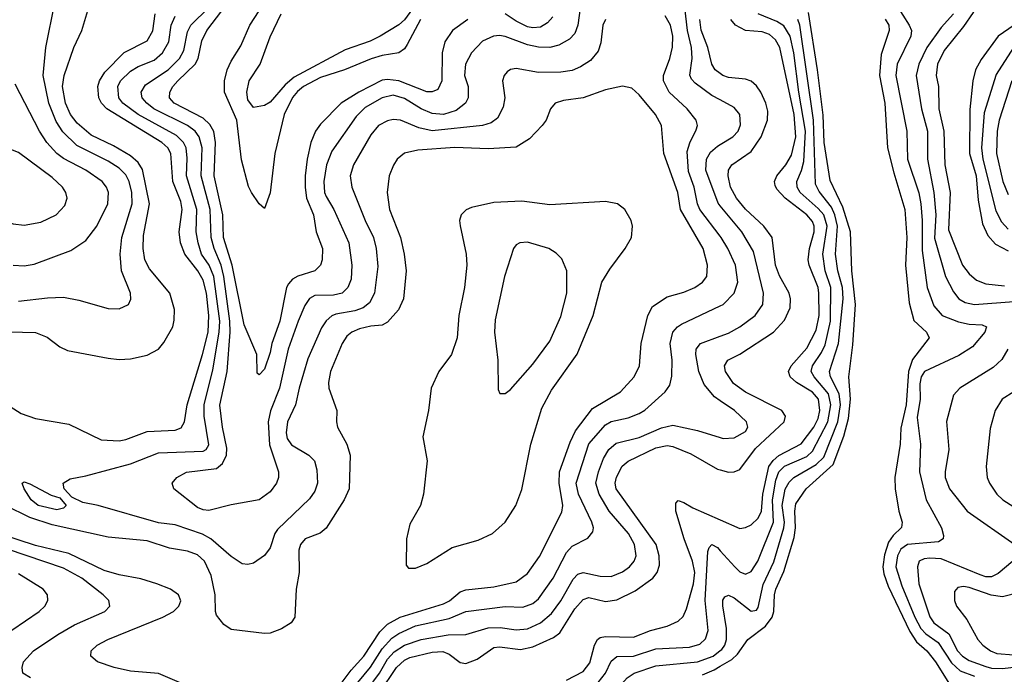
# Model space of a CAD drawing. Header units: inches. Extents: x 1308407 to 1441228, y 959628 to 1036311.
# Tile 335 of 656: x 1347494 to 1351016, y 1020745 to 1023089. Entities that reach past the tile are written whole.
import ezdxf

# ---------------------------------------------------------------- set-up
doc = ezdxf.new("R2010")
doc.units = ezdxf.units.IN
doc.header["$MEASUREMENT"] = 0
doc.layers.add('B3042', color=7, linetype='Continuous')
doc.layers.add('B3052', color=7, linetype='Continuous')

msp = doc.modelspace()

# ---------------------------------------------------------------- linework, layer by layer
at = {"layer": 'B3042', "color": 5}
for points, elevation in [([(1349097.1, 1023090), (1349041.9, 1023050), (1349015, 1023010), (1349005.7, 1022970), (1349003.4, 1022870), (1348990, 1022839.8), (1348970, 1022830.4), (1348950, 1022831.2), (1348850, 1022870.2), (1348810, 1022875.5), (1348790, 1022873.1), (1348707.2, 1022830), (1348644.1, 1022790), (1348570, 1022715.2), (1348552.4, 1022690), (1348535.8, 1022650), (1348522.3, 1022590), (1348514.6, 1022530), (1348514.6, 1022490), (1348519.7, 1022450), (1348545, 1022390), (1348554.6, 1022330), (1348577, 1022270), (1348575.9, 1022230), (1348569.4, 1022210), (1348550.2, 1022190), (1348489, 1022171), (1348470, 1022160.8), (1348456, 1022144), (1348448.5, 1022130), (1348424.2, 1022010), (1348395.8, 1021930), (1348390, 1021897.6), (1348370, 1021837.6), (1348350, 1021818), (1348343.3, 1021823.3), (1348342.1, 1021890), (1348296.8, 1021996.8), (1348253.9, 1022210), (1348223.5, 1022310), (1348220.8, 1022390), (1348189.5, 1022530), (1348194.1, 1022650), (1348188.8, 1022688.8), (1348174.4, 1022714.4), (1348150, 1022737), (1348046.2, 1022790), (1348029.4, 1022810), (1348030.4, 1022830), (1348041.2, 1022850), (1348059.5, 1022870), (1348122.1, 1022930), (1348132.5, 1022950), (1348145.9, 1023014.1), (1348163, 1023050), (1348290, 1023217.2)], 2620), ([(1347490, 1022081), (1347593.9, 1022093.9), (1347650, 1022095.2), (1347705.6, 1022085.6), (1347810, 1022055.8), (1347850, 1022054.3), (1347882.9, 1022070), (1347891.9, 1022088.1), (1347890.8, 1022110), (1347857.8, 1022190), (1347853.8, 1022250), (1347859.7, 1022310), (1347895.8, 1022430), (1347895.4, 1022470), (1347885.3, 1022510), (1347873.4, 1022533.4), (1347850, 1022557.1), (1347810, 1022582.8), (1347698.6, 1022638.6), (1347648.1, 1022688.1), (1347624.7, 1022724.7), (1347597.9, 1022790), (1347577.3, 1022890), (1347586.9, 1022990), (1347619.3, 1023150)], 2740), ([(1349498.9, 1023130), (1349490.8, 1023069.2), (1349480.1, 1023039.9), (1349460.3, 1023019.7), (1349422.2, 1022997.8), (1349390, 1022989.4), (1349350, 1022990.3), (1349310, 1022999.6), (1349230.8, 1023029.2), (1349210, 1023032.3), (1349188.7, 1023030), (1349150, 1023011.8), (1349110, 1022970.7), (1349088.4, 1022930), (1349085.1, 1022890), (1349098, 1022850), (1349098.6, 1022810), (1349088.8, 1022790), (1349055.4, 1022764.6), (1349010, 1022749.9), (1348970, 1022752.9), (1348930.2, 1022770.2), (1348870, 1022807.4), (1348830, 1022819.6), (1348790, 1022809.1), (1348730, 1022774.5), (1348697.5, 1022742.5), (1348610, 1022618.9), (1348591, 1022569), (1348581.8, 1022510), (1348584.5, 1022470), (1348590, 1022455.9), (1348617.3, 1022410), (1348671, 1022290), (1348682.5, 1022210), (1348679.7, 1022160.3), (1348668, 1022130), (1348647.6, 1022110), (1348616.8, 1022103.2), (1348550, 1022101.3), (1348530, 1022090.6), (1348513.7, 1022066.3), (1348490, 1022009.8), (1348454.6, 1021910), (1348423.5, 1021770), (1348391.5, 1021688.5), (1348382.9, 1021650), (1348387.6, 1021567.6), (1348419.8, 1021470), (1348419.8, 1021450), (1348413, 1021430), (1348390, 1021399.3), (1348350, 1021369.8), (1348250, 1021352.5), (1348170, 1021332.4), (1348150, 1021333.9), (1348130, 1021342.8), (1348045.1, 1021410), (1348039.6, 1021430), (1348056.2, 1021450), (1348090, 1021468.8), (1348197.5, 1021482.5), (1348219.8, 1021500.2), (1348234, 1021530), (1348234.7, 1021554.7), (1348219, 1021630), (1348209.7, 1021709.7), (1348236.3, 1021830), (1348247.2, 1021970), (1348245.9, 1022010), (1348224.4, 1022170), (1348215, 1022210), (1348189.2, 1022270), (1348179.2, 1022310), (1348175.5, 1022410), (1348142.5, 1022530), (1348146.8, 1022630), (1348136.3, 1022670), (1348121.1, 1022690), (1348093.9, 1022710), (1347973.2, 1022770), (1347948.1, 1022790), (1347932.3, 1022810), (1347928, 1022830), (1347943.8, 1022856.2), (1348025.5, 1022910), (1348066.1, 1022950), (1348081.6, 1022978.4), (1348093.7, 1023046.3), (1348105.6, 1023070), (1348170, 1023132.5)], 2640), ([(1348914.5, 1023150), (1348870, 1023088.5), (1348850, 1023070.8), (1348783, 1023030), (1348747.6, 1023012.4), (1348658.5, 1022981.5), (1348476.3, 1022883.7), (1348443.6, 1022856.4), (1348390, 1022794.5), (1348370, 1022782), (1348330, 1022774.3), (1348310, 1022802), (1348306.8, 1022830), (1348314.3, 1022870), (1348353.7, 1022930), (1348390, 1023027.4), (1348429, 1023110)], 2560), ([(1350000, 1022801.9), (1349970, 1022817.8), (1349910, 1022861.5), (1349896.7, 1022876.7), (1349890.8, 1022890.8), (1349899.1, 1022950), (1349897.7, 1022990), (1349883, 1023050), (1349872.9, 1023132.9)], 2640), ([(1347390, 1021748.6), (1347499.6, 1021679.6), (1347550, 1021661.4), (1347670, 1021640.9), (1347785.5, 1021585.5), (1347850, 1021582), (1347874.1, 1021585.9), (1347950, 1021615), (1348050, 1021619.2), (1348071.9, 1021628.1), (1348083, 1021650), (1348093.3, 1021710), (1348148.4, 1021890), (1348167.5, 1021970), (1348170.2, 1022029.8), (1348162.1, 1022110), (1348150, 1022156.8), (1348130.8, 1022190), (1348084.2, 1022250), (1348068.9, 1022290), (1348064.5, 1022330), (1348075.4, 1022410), (1348070, 1022438.3), (1348041.3, 1022510), (1348034.9, 1022610), (1348024, 1022630), (1348002.3, 1022650), (1347805, 1022770), (1347787.1, 1022790), (1347777.1, 1022810), (1347773, 1022850), (1347778.9, 1022870), (1347798.3, 1022901.7), (1347867.7, 1022972.3), (1347950, 1023013.3), (1347970.5, 1023049.5), (1347978.7, 1023110)], 2680), ([(1347410, 1021972.9), (1347550, 1021968.7), (1347592.4, 1021952.4), (1347638, 1021918), (1347664.8, 1021904.8), (1347810, 1021877.1), (1347850, 1021873.2), (1347890, 1021875.5), (1347950, 1021888), (1347990, 1021909.3), (1348010, 1021933.6), (1348041.1, 1021990), (1348046.9, 1022013.1), (1348048.1, 1022051.9), (1348031.3, 1022110), (1347957.8, 1022197.8), (1347941.3, 1022230), (1347935.6, 1022270), (1347936.5, 1022316.5), (1347958.6, 1022430), (1347933.3, 1022553.3), (1347917.7, 1022577.7), (1347890, 1022602), (1347830, 1022638.1), (1347750, 1022675.8), (1347699.1, 1022719.1), (1347676, 1022750), (1347657.3, 1022790), (1347647.3, 1022850), (1347652.8, 1022890), (1347688, 1022990), (1347715.6, 1023050), (1347737.7, 1023122.3)], 2720), ([(1349589.7, 1023090.3), (1349579.5, 1023070), (1349573.2, 1023006.8), (1349563.3, 1022976.7), (1349536.4, 1022943.6), (1349499.6, 1022920.4), (1349470, 1022907.3), (1349430, 1022901.3), (1349350, 1022899.9), (1349270, 1022914.5), (1349250, 1022911.4), (1349237.3, 1022902.7), (1349226.7, 1022890), (1349221.2, 1022870), (1349228.8, 1022810), (1349223.5, 1022776.5), (1349203.3, 1022736.7), (1349180.4, 1022719.6), (1349149.7, 1022710.3), (1348970, 1022691.2), (1348921.8, 1022701.8), (1348856.3, 1022730), (1348830, 1022731.9), (1348810, 1022727.6), (1348777.1, 1022710), (1348750, 1022677.1), (1348688.2, 1022570), (1348675.5, 1022530), (1348682, 1022490), (1348730.1, 1022370), (1348759.1, 1022310), (1348769.6, 1022270), (1348774.6, 1022205.4), (1348762.8, 1022110), (1348744.9, 1022075.1), (1348722.9, 1022057.1), (1348693.3, 1022046.7), (1348624.8, 1022035.2), (1348610, 1022028.8), (1348590, 1022011.2), (1348574.1, 1021985.9), (1348525, 1021875), (1348493.7, 1021770), (1348480.8, 1021710), (1348451.3, 1021650), (1348447, 1021610), (1348450.7, 1021590), (1348466.7, 1021566.7), (1348528.1, 1021530), (1348548.4, 1021510), (1348557.1, 1021477.1), (1348558.8, 1021430), (1348550, 1021401.7), (1348530, 1021373.6), (1348415.6, 1021264.4), (1348406.2, 1021250), (1348390, 1021198.7), (1348370, 1021171), (1348330, 1021143.9), (1348310, 1021138.8), (1348290, 1021141.1), (1348250, 1021167.7), (1348177.5, 1021230), (1348147.5, 1021247.5), (1348050, 1021280.2), (1347990, 1021288.2), (1347775.1, 1021350), (1347720.2, 1021360.2), (1347680.1, 1021380.1), (1347652.9, 1021410), (1347649.8, 1021430.2), (1347674.2, 1021445.8), (1347730, 1021455.8), (1347890, 1021499), (1347990, 1021538.4), (1348150, 1021544), (1348161.2, 1021550), (1348170, 1021566.5), (1348154.2, 1021670), (1348153.3, 1021710), (1348184.7, 1021835.3), (1348208, 1021970), (1348209.4, 1022010), (1348188.8, 1022170), (1348171.8, 1022210), (1348144.5, 1022250), (1348131.8, 1022290), (1348125.7, 1022330), (1348127.5, 1022410), (1348090.7, 1022530), (1348093.5, 1022593.5), (1348089.9, 1022630), (1348080.3, 1022650), (1348054.3, 1022674.3), (1347917.4, 1022750), (1347862.9, 1022790), (1347848.6, 1022810), (1347844.5, 1022850), (1347853.9, 1022870), (1347890, 1022904.6), (1347917.8, 1022922.2), (1347975.1, 1022944.9), (1348005, 1022970), (1348026.9, 1023010), (1348035.6, 1023070), (1348050, 1023101.5)], 2660), ([(1348927.2, 1023090), (1348880.1, 1022999.9), (1348870, 1022985.2), (1348850, 1022970.4), (1348790, 1022960.9), (1348751.4, 1022948.6), (1348655.5, 1022910), (1348570, 1022882), (1348509, 1022850), (1348487.6, 1022832.4), (1348469.9, 1022810.1), (1348440.3, 1022750), (1348406.4, 1022610), (1348390, 1022469), (1348370, 1022412.7), (1348350, 1022429.5), (1348323.5, 1022470), (1348312.1, 1022492.1), (1348287.7, 1022587.7), (1348270.7, 1022730), (1348226.1, 1022830), (1348226.8, 1022870), (1348236.6, 1022910), (1348250, 1022940.5), (1348284.6, 1022995.4), (1348316.8, 1023070), (1348350, 1023120.6)], 2580), ([(1349400.9, 1023099.1), (1349381.9, 1023078.1), (1349357.1, 1023062.9), (1349330, 1023059.8), (1349310, 1023064.1), (1349270, 1023083.6), (1349230, 1023110.3)], 2620), ([(1350000, 1022314.1), (1349927, 1022410), (1349918.3, 1022430), (1349906.4, 1022490), (1349886.3, 1022546.3), (1349882.1, 1022617.9), (1349891.2, 1022648.8), (1349914.4, 1022694.4), (1349918.7, 1022710), (1349913.7, 1022730), (1349881.3, 1022770), (1349817.3, 1022830), (1349796.4, 1022870), (1349796.4, 1022890), (1349819.7, 1022950), (1349829.2, 1022990.8), (1349830.9, 1023030), (1349821.8, 1023070), (1349802.5, 1023102.5)], 2660), ([(1350000, 1022896.5), (1349981.4, 1022910), (1349970.2, 1022930.2), (1349955.8, 1022990), (1349931.5, 1023051.5), (1349926.6, 1023090)], 2620), ([(1348637.3, 1020702.7), (1348679.7, 1020760.3), (1348724.5, 1020810), (1348782.3, 1020897.7), (1348810, 1020925.1), (1348854.7, 1020950), (1349010, 1020997.3), (1349031.5, 1021008.5), (1349070, 1021040.8), (1349090, 1021047.9), (1349190, 1021058.8), (1349270, 1021076.8), (1349310, 1021106.1), (1349352.9, 1021167.1), (1349433.8, 1021326.2), (1349436.6, 1021350), (1349423.5, 1021430), (1349425.2, 1021470), (1349463.2, 1021576.8), (1349482.4, 1021617.6), (1349542.7, 1021697.3), (1349643.3, 1021756.7), (1349692.6, 1021810), (1349711.1, 1021850), (1349716.6, 1021930), (1349740.8, 1022030), (1349758.2, 1022061.8), (1349810, 1022097.5), (1349870, 1022113.4), (1349908.6, 1022130), (1349936.8, 1022150), (1349951.9, 1022170), (1349954.9, 1022210), (1349938.9, 1022270), (1349858.1, 1022410), (1349847.9, 1022470), (1349798.7, 1022610), (1349790.3, 1022710.3), (1349768.6, 1022750), (1349710, 1022819.8), (1349683.5, 1022843.5), (1349650, 1022851.6), (1349590, 1022838), (1349510, 1022809.9), (1349439.7, 1022800.3), (1349409.6, 1022790.4), (1349392.2, 1022770), (1349376.9, 1022730), (1349362.6, 1022710), (1349317.1, 1022662.9), (1349270, 1022633), (1349170, 1022626.6), (1349050, 1022631.1), (1348918.3, 1022621.7), (1348870, 1022611.3), (1348844.7, 1022590), (1348831.2, 1022568.8), (1348815.9, 1022530), (1348808.4, 1022470), (1348816.9, 1022410), (1348855.9, 1022310), (1348869.6, 1022250), (1348876.1, 1022190), (1348866.8, 1022090), (1348848.8, 1022050), (1348810, 1022006.3), (1348790, 1021995.8), (1348750, 1021992.4), (1348710, 1021982.6), (1348681.6, 1021970), (1348664.4, 1021955.6), (1348647.1, 1021930), (1348606.1, 1021830), (1348598.2, 1021790), (1348599.2, 1021770), (1348628.2, 1021690), (1348626.7, 1021650), (1348631.1, 1021630), (1348664.1, 1021570), (1348675.6, 1021530), (1348672.3, 1021410), (1348654.6, 1021370), (1348590.8, 1021269.2), (1348568.8, 1021251.2), (1348515.2, 1021230), (1348498.1, 1021210), (1348492.5, 1021190), (1348493.8, 1021110), (1348483, 1021050), (1348478.6, 1020950), (1348464.6, 1020930), (1348430, 1020908.5), (1348390, 1020892.7), (1348370, 1020891.3), (1348250, 1020906.4), (1348223.6, 1020923.6), (1348197.8, 1020957.8), (1348193.8, 1020970), (1348193.7, 1021030), (1348179.1, 1021099.1), (1348154.6, 1021150), (1348130, 1021173.4), (1348093.6, 1021186.4), (1348030, 1021196.9), (1347950, 1021223.1), (1347810, 1021236.7), (1347610, 1021280.2), (1347530, 1021306.6), (1347443.4, 1021350)], 2680), ([(1347470, 1022210.8), (1347510, 1022207.5), (1347545.5, 1022214.5), (1347676.6, 1022263.4), (1347730, 1022299.2), (1347770, 1022350.2), (1347809.3, 1022430), (1347812, 1022470), (1347804.3, 1022490), (1347789.1, 1022510), (1347729.9, 1022550), (1347650, 1022592.7), (1347627.1, 1022610), (1347590.4, 1022650), (1347564.6, 1022690), (1347478.1, 1022858.1)], 2760), ([(1350000, 1022423.2), (1349992.4, 1022432.4), (1349948.6, 1022550), (1349950.3, 1022589.7), (1349965.4, 1022614.6), (1349990, 1022636.9), (1350000, 1022642.9)], 2640), ([(1348703.8, 1020716.2), (1348748.5, 1020771.5), (1348790, 1020836.2), (1348824.9, 1020875.1), (1348850, 1020892.1), (1348910, 1020919.6), (1349030, 1020945.6), (1349090, 1020970.1), (1349230, 1020988.1), (1349294, 1020986), (1349330, 1020999.1), (1349350, 1021016.2), (1349402, 1021090), (1349450, 1021182.2), (1349470, 1021204.3), (1349526.6, 1021233.4), (1349544.5, 1021255.5), (1349546.2, 1021270), (1349540.5, 1021290), (1349492.5, 1021390), (1349484.5, 1021430), (1349529.5, 1021570.5), (1349590, 1021638.2), (1349610, 1021650.5), (1349670, 1021663.6), (1349710, 1021679.1), (1349730, 1021691.4), (1349803.1, 1021756.9), (1349819.1, 1021780.9), (1349827.3, 1021812.7), (1349828.4, 1021870), (1349821.3, 1021930), (1349830.5, 1021970), (1349846.6, 1021990), (1349860.9, 1021999.1), (1350000, 1022064.9)], 2660), ([(1350000, 1021725), (1349979.3, 1021739.3), (1349943, 1021783), (1349923, 1021830), (1349912.5, 1021890), (1349913.8, 1021910), (1349929, 1021930), (1350000, 1021955.6)], 2640), ([(1348736.9, 1020690), (1348780.5, 1020750), (1348810, 1020800.2), (1348834, 1020826), (1348870, 1020850.1), (1348930, 1020870.1), (1349026.9, 1020886.9), (1349090, 1020887.8), (1349170, 1020911.4), (1349212.6, 1020912.6), (1349270, 1020904.5), (1349310, 1020908), (1349357.2, 1020930), (1349396.2, 1020963.8), (1349430, 1021009), (1349474.2, 1021085.8), (1349490, 1021103.6), (1349510.1, 1021110.1), (1349570, 1021097.1), (1349610, 1021096.2), (1349650, 1021111.9), (1349675.6, 1021130), (1349692.2, 1021150), (1349699.1, 1021170), (1349693.8, 1021210), (1349671.9, 1021250), (1349603.1, 1021330), (1349567.1, 1021390), (1349555.4, 1021430), (1349564, 1021470), (1349582.1, 1021517.9), (1349601.8, 1021550), (1349627.1, 1021572.9), (1349710, 1021593.3), (1349790, 1021627.4), (1349830, 1021637.4), (1349918.8, 1021618.8), (1350000, 1021593.3)], 2640), ([(1348780.7, 1020679.3), (1348842.2, 1020770), (1348870, 1020796.1), (1348890, 1020805.5), (1348970, 1020825), (1349007.2, 1020827.2), (1349030, 1020818.2), (1349070, 1020788.1), (1349090, 1020783.9), (1349130, 1020799.6), (1349190, 1020840.9), (1349210, 1020843.7), (1349286, 1020834), (1349330, 1020844.4), (1349402.9, 1020877.1), (1349425.9, 1020894.1), (1349480.1, 1020979.9), (1349510, 1021012.9), (1349530, 1021020.1), (1349590, 1021006.6), (1349630, 1021012.1), (1349695.4, 1021044.6), (1349758.6, 1021090), (1349774.8, 1021110), (1349783.2, 1021136.8), (1349781.9, 1021170), (1349770.6, 1021210), (1349627.4, 1021410), (1349623.7, 1021430), (1349628.8, 1021451.2), (1349649.2, 1021490.8), (1349670, 1021508.8), (1349770, 1021556.2), (1349810, 1021564.2), (1349830, 1021560.6), (1349895.2, 1021535.2), (1349990, 1021479.8), (1350000, 1021477.1)], 2620), ([(1349450, 1020724.8), (1349510, 1020755.2), (1349533.9, 1020786.1), (1349550.7, 1020850), (1349561.2, 1020870), (1349570, 1020877), (1349590, 1020881.2), (1349690, 1020879), (1349750, 1020902.8), (1349810, 1020918.1), (1349850, 1020935.7), (1349867.4, 1020952.6), (1349879.8, 1020980.2), (1349904.2, 1021070), (1349908.5, 1021110), (1349901.1, 1021150), (1349870.6, 1021230), (1349841.6, 1021330), (1349841.6, 1021358.4), (1349850, 1021367.8), (1349870, 1021360.8), (1349901.7, 1021341.7), (1350000, 1021298.7)], 2580), ([(1348130, 1020688.9), (1347990, 1020748.3), (1347890, 1020756.3), (1347832.1, 1020770), (1347772.6, 1020790), (1347748.5, 1020810), (1347749.8, 1020830), (1347771.1, 1020850), (1347808.6, 1020870), (1348005.7, 1020950), (1348043.5, 1020970), (1348063.7, 1020990), (1348070, 1021008), (1348062.4, 1021030), (1348033.5, 1021050), (1347984.7, 1021070), (1347927.6, 1021087.6), (1347850, 1021101.2), (1347796.6, 1021116.6), (1347670, 1021178.6), (1347550, 1021206.9), (1347370, 1021265.1)], 2720), ([(1347532.8, 1020732.8), (1347505.4, 1020750), (1347502.7, 1020770), (1347507.9, 1020790), (1347543.1, 1020830), (1347630, 1020888.1), (1347690, 1020922.1), (1347798.3, 1020970), (1347816, 1020990), (1347812.2, 1021010), (1347792.9, 1021030), (1347715.9, 1021090), (1347650, 1021125.9), (1347450, 1021193.7)], 2740), ([(1349563.5, 1020716.5), (1349589.5, 1020750), (1349610, 1020792.5), (1349630, 1020809.6), (1349690, 1020810.4), (1349770, 1020836.8), (1349890, 1020842.4), (1349926.8, 1020853.2), (1349947.7, 1020872.3), (1349957.3, 1020902.7), (1349946.6, 1021010), (1349955, 1021185), (1349960.4, 1021199.6), (1349970, 1021210.2), (1349990, 1021199), (1350000, 1021187.8)], 2560), ([(1347415.6, 1020870), (1347563.9, 1020970), (1347583.9, 1020990), (1347594.5, 1021010), (1347593.5, 1021030), (1347577.3, 1021050), (1347490, 1021105.4)], 2760), ([(1348998.3, 1020000), (1348994.6, 1020010), (1348999.8, 1020110), (1349025.9, 1020194.1), (1349029.7, 1020270), (1349042.3, 1020350), (1349088, 1020450), (1349110, 1020472.7), (1349135.3, 1020490), (1349167.9, 1020492.1), (1349270, 1020486), (1349302.4, 1020497.6), (1349383.1, 1020550), (1349470, 1020581.3), (1349550, 1020624.9), (1349610.4, 1020670), (1349666.8, 1020733.2), (1349692.5, 1020750), (1349770, 1020775.5), (1349918.3, 1020790), (1349974.8, 1020810), (1350000, 1020830.2)], 2540), ([(1349936.3, 1020743.7), (1349978.4, 1020761.6), (1350000, 1020774.3)], 2520)]:
    msp.add_lwpolyline(points, dxfattribs=dict(at, elevation=elevation))
for points, elevation in [([(1347450, 1022629.8), (1347430, 1022629.8), (1347390, 1022614.2), (1347370, 1022597.3), (1347350.2, 1022570), (1347335.2, 1022530), (1347326.2, 1022470), (1347330.2, 1022450), (1347337.9, 1022437.9), (1347370, 1022408.6), (1347430, 1022373.7), (1347470, 1022358.5), (1347510, 1022353.5), (1347570, 1022364.3), (1347624, 1022390), (1347655.8, 1022424.2), (1347663.5, 1022450), (1347658.8, 1022470), (1347646.6, 1022490), (1347610, 1022524.4), (1347490, 1022614.2)], 2780), ([(1349290, 1022439.1), (1349190, 1022435.3), (1349110, 1022417.3), (1349091.4, 1022408.6), (1349073.6, 1022390), (1349067.6, 1022370), (1349069.3, 1022350.7), (1349091.4, 1022250), (1349093.6, 1022210), (1349085.1, 1022130), (1349064.6, 1022030), (1349059.2, 1021950), (1349039, 1021890), (1348993.8, 1021830), (1348965.4, 1021770), (1348956.3, 1021690), (1348936, 1021596), (1348952, 1021510), (1348938.8, 1021390), (1348927.1, 1021350), (1348890, 1021282.7), (1348878, 1021230), (1348876.3, 1021136.3), (1348885.1, 1021125.1), (1348910, 1021125.5), (1348950, 1021142.7), (1349041, 1021199), (1349134.5, 1021225.5), (1349185.6, 1021250), (1349230, 1021290.2), (1349268.7, 1021350), (1349290, 1021407), (1349322.4, 1021570), (1349361.9, 1021698.1), (1349396.9, 1021763.1), (1349488, 1021892), (1349545.4, 1022030), (1349576.7, 1022150), (1349604.4, 1022195.6), (1349659.8, 1022270), (1349682, 1022310), (1349686.4, 1022350), (1349681.4, 1022370), (1349658.9, 1022410), (1349632, 1022430), (1349590, 1022438), (1349390, 1022426.6)], 2720), ([(1349310, 1022293.3), (1349282.8, 1022290), (1349270, 1022282.9), (1349260.3, 1022270), (1349228.2, 1022170), (1349195.1, 1022015.1), (1349192.9, 1021970), (1349204.4, 1021870), (1349205.5, 1021765.5), (1349211.1, 1021751.1), (1349230, 1021750.8), (1349250, 1021764.9), (1349330, 1021856.5), (1349390, 1021938.3), (1349430, 1022026.7), (1349451.2, 1022110), (1349450.6, 1022190.6), (1349433, 1022233), (1349413.1, 1022253.1), (1349387, 1022270)], 2740), ([(1347626.2, 1021333.8), (1347559.8, 1021350), (1347535, 1021370), (1347509.8, 1021410), (1347502.9, 1021430), (1347510, 1021434.3), (1347530, 1021427.6), (1347606.8, 1021386.8), (1347637.2, 1021377.2), (1347660.3, 1021350), (1347650, 1021340.4)], 2660)]:
    msp.add_lwpolyline(points, close=True, dxfattribs=dict(at, elevation=elevation))
at = {"layer": 'B3052', "color": 5}
for points, elevation in [([(1351039, 1023330), (1350979.4, 1023190), (1350964.7, 1023170), (1350930, 1023142.4), (1350904.9, 1023115.1), (1350870, 1023064.5), (1350800.9, 1022979.1), (1350776.8, 1022930), (1350772.4, 1022890), (1350780.3, 1022850), (1350782.3, 1022770), (1350800.2, 1022690), (1350803.3, 1022570), (1350822.3, 1022470), (1350817, 1022337), (1350866.9, 1022210), (1350890, 1022178.9), (1350917, 1022157), (1350950, 1022143.9), (1351016.4, 1022136.4)], 2580), ([(1350630, 1023141.1), (1350676.2, 1023070), (1350684.3, 1023050), (1350681.4, 1023030), (1350633, 1022930), (1350628.1, 1022890), (1350667.1, 1022690), (1350670.4, 1022590), (1350709.8, 1022469.8), (1350718.1, 1022430), (1350722.9, 1022370), (1350722.3, 1022262.3), (1350740.3, 1022130), (1350764.3, 1022064.3), (1350794.3, 1022030), (1350852.1, 1022007.9), (1350890, 1021999.7), (1350937.2, 1021997.2), (1350952, 1021990), (1350946.3, 1021970), (1350901.9, 1021918.1), (1350853.6, 1021886.4), (1350730.2, 1021830), (1350718.9, 1021810), (1350714, 1021786), (1350714.8, 1021730), (1350704.4, 1021664.4), (1350716.9, 1021570), (1350712.6, 1021470), (1350736.8, 1021370), (1350791.7, 1021270), (1350798.1, 1021241.9), (1350796.9, 1021230), (1350780.2, 1021219.8), (1350670, 1021210.7), (1350646.4, 1021193.6), (1350633.7, 1021170), (1350628.7, 1021130), (1350650, 1021062), (1350696.4, 1020950), (1350717.9, 1020910), (1350735.5, 1020890), (1350779, 1020859), (1350826.7, 1020786.7), (1350858.5, 1020758.5), (1350910, 1020738.9)], 2540), ([(1350000, 1020774.3), (1350041.4, 1020798.6), (1350061.9, 1020818.1), (1350098.2, 1020870), (1350161.9, 1020918.1), (1350185.3, 1020950), (1350191.6, 1020970), (1350194, 1021030), (1350199.4, 1021050), (1350226.9, 1021113.1), (1350264.7, 1021235.3), (1350269.7, 1021270), (1350266.2, 1021330), (1350270, 1021356.2), (1350307.2, 1021410), (1350403.5, 1021496.5), (1350441.9, 1021598.1), (1350458.7, 1021661.3), (1350466.3, 1021730), (1350460.4, 1021810), (1350474.4, 1021925.6), (1350484.1, 1022070), (1350470.3, 1022189.7), (1350465.4, 1022330), (1350438.3, 1022418.3), (1350393.7, 1022513.7), (1350372.1, 1022650), (1350367.8, 1022747.8), (1350347.5, 1022910), (1350315.2, 1023115.2)], 2520), ([(1350000, 1021187.8), (1350051.6, 1021130), (1350070, 1021112.8), (1350090, 1021103.9), (1350110, 1021113.1), (1350134.2, 1021150), (1350190.3, 1021289.7), (1350186.5, 1021370), (1350199.1, 1021440.9), (1350209.2, 1021470), (1350230, 1021490.6), (1350310, 1021525.8), (1350330, 1021544.8), (1350384.7, 1021650), (1350395.2, 1021710), (1350387, 1021750), (1350335.5, 1021810), (1350325.6, 1021830), (1350329.6, 1021850), (1350362.1, 1021897.9), (1350374.8, 1021925.2), (1350394.2, 1022010), (1350395.9, 1022130), (1350375.7, 1022190), (1350366.6, 1022250), (1350382.2, 1022350), (1350370, 1022390.3), (1350350, 1022413.8), (1350286.4, 1022470), (1350275, 1022490), (1350274.2, 1022510), (1350291.2, 1022548.8), (1350298.5, 1022581.5), (1350304.9, 1022690), (1350281.2, 1022830), (1350263.6, 1022970), (1350250.6, 1023030.6), (1350227.8, 1023067.8), (1350202.9, 1023082.9), (1350135.2, 1023110)], 2560), ([(1350000, 1020830.2), (1350005.4, 1020834.6), (1350016.3, 1020850), (1350022.4, 1020870), (1350022.4, 1020910), (1350008.8, 1020991.2), (1350008.9, 1021011.1), (1350016.8, 1021023.2), (1350030, 1021028.6), (1350050, 1021018.9), (1350110, 1020971.9), (1350130, 1020975.3), (1350135.4, 1020984.6), (1350153, 1021067), (1350191.4, 1021148.6), (1350227.7, 1021270), (1350229.4, 1021290), (1350221.7, 1021350), (1350232.1, 1021407.9), (1350246.2, 1021433.8), (1350263.4, 1021450), (1350343.7, 1021496.3), (1350370, 1021523), (1350420.9, 1021650), (1350430.7, 1021710), (1350425.7, 1021750), (1350394.4, 1021810), (1350391.2, 1021830), (1350422.8, 1021930), (1350439.2, 1022090), (1350437.2, 1022130), (1350420.6, 1022190), (1350412.1, 1022250), (1350420, 1022350), (1350410.1, 1022390), (1350397.7, 1022417.7), (1350353.8, 1022473.8), (1350340.6, 1022500.6), (1350333.8, 1022730), (1350284.5, 1023070), (1350277.7, 1023090)], 2540), ([(1350000, 1021298.7), (1350070, 1021268.1), (1350090, 1021270.6), (1350110, 1021280.6), (1350135.9, 1021304.1), (1350147.7, 1021330), (1350152.6, 1021390), (1350173.7, 1021490), (1350189, 1021511), (1350210, 1021528.8), (1350290, 1021570.4), (1350334.5, 1021630), (1350350, 1021661.5), (1350356.6, 1021690), (1350351.8, 1021730), (1350330, 1021755.7), (1350272.9, 1021790), (1350249.9, 1021810), (1350244, 1021830), (1350254.1, 1021850), (1350310, 1021913), (1350342.8, 1021977.2), (1350354.2, 1022030), (1350353, 1022110), (1350350, 1022130.6), (1350318.2, 1022210), (1350314.2, 1022230), (1350318.9, 1022270), (1350336.2, 1022330), (1350336.2, 1022350), (1350330, 1022366.3), (1350309.9, 1022390), (1350231.8, 1022450), (1350202.7, 1022482.7), (1350196.1, 1022496.1), (1350194.2, 1022510), (1350202.5, 1022530), (1350235, 1022570), (1350255.4, 1022604.6), (1350270.9, 1022670), (1350264.4, 1022750), (1350213, 1022990), (1350197.6, 1023017.6), (1350176, 1023036), (1350150, 1023045.3), (1350090, 1023050.4), (1350055, 1023070), (1350037.9, 1023090)], 2580), ([(1350590, 1023091.2), (1350602.5, 1023070), (1350604.4, 1023050), (1350575.8, 1022964.2), (1350569.5, 1022890), (1350588.4, 1022790), (1350598.8, 1022630), (1350620.4, 1022540.4), (1350660.1, 1022410), (1350667.8, 1022310), (1350662.1, 1022210), (1350675.9, 1022075.9), (1350692, 1022012), (1350737.6, 1021970), (1350747.2, 1021950), (1350687.9, 1021872.1), (1350673.8, 1021830), (1350665.6, 1021710), (1350646.5, 1021626.5), (1350643.3, 1021570), (1350624.1, 1021450), (1350626, 1021410), (1350639.1, 1021330), (1350650.7, 1021290), (1350648.5, 1021271.5), (1350618.1, 1021241.9), (1350601.8, 1021218.2), (1350587.2, 1021172.8), (1350581.8, 1021130), (1350585.5, 1021105.5), (1350601.1, 1021061.1), (1350678.6, 1020898.6), (1350702.1, 1020862.1), (1350738.6, 1020830), (1350770, 1020790.6), (1350819.6, 1020710)], 2520), ([(1350834.9, 1023110), (1350790, 1023061), (1350738.7, 1022990), (1350710.1, 1022930), (1350701.2, 1022890), (1350719.7, 1022770), (1350741.2, 1022690), (1350740.9, 1022590), (1350764.3, 1022470), (1350770.9, 1022390.9), (1350766.9, 1022306.9), (1350805.7, 1022170), (1350834.4, 1022114.4), (1350853.2, 1022090), (1350876.5, 1022076.5), (1350910, 1022069.7), (1351050, 1022080.2)], 2560), ([(1351070, 1023083.2), (1350993.8, 1023030), (1350932.8, 1022947.2), (1350912.9, 1022910), (1350903.6, 1022870), (1350892.5, 1022767.5), (1350892, 1022610), (1350914.9, 1022530), (1350923.2, 1022443.2), (1350937.9, 1022357.9), (1350956.8, 1022316.8), (1350985.2, 1022285.2), (1351030, 1022261.1)], 2620), ([(1351048.8, 1022990), (1350986.5, 1022893.5), (1350944.3, 1022755.7), (1350934.9, 1022630), (1350939.4, 1022590), (1350985.4, 1022405.4), (1351005.9, 1022365.9), (1351030, 1022339.6)], 2640), ([(1350000, 1021477.1), (1350030, 1021469.1), (1350050, 1021470.1), (1350070, 1021478.7), (1350125.8, 1021554.2), (1350228.9, 1021650), (1350233.7, 1021670), (1350220.2, 1021690), (1350090, 1021756.2), (1350047.2, 1021787.2), (1350018.9, 1021830), (1350015.3, 1021850), (1350027.3, 1021870), (1350070, 1021891.5), (1350190, 1021970.1), (1350230, 1022013.6), (1350250, 1022057.1), (1350251.5, 1022090), (1350246.4, 1022110), (1350211.7, 1022171.7), (1350197.8, 1022210), (1350185.7, 1022310), (1350156.4, 1022350), (1350090, 1022410.8), (1350057.6, 1022450), (1350037.1, 1022490), (1350028.3, 1022530), (1350029.4, 1022550), (1350042, 1022570), (1350110, 1022617.9), (1350146.3, 1022670), (1350169.1, 1022730), (1350170, 1022761.2), (1350163.4, 1022790), (1350145.7, 1022830), (1350130, 1022851.9), (1350110, 1022868.7), (1350090, 1022875.9), (1350030, 1022882.8), (1350009, 1022890), (1350000, 1022896.5)], 2620), ([(1351043.5, 1022870), (1350997.8, 1022730), (1350990.1, 1022690.1), (1350988, 1022610), (1351010.4, 1022510), (1351030, 1022463.5)], 2660), ([(1350000, 1022642.9), (1350045.5, 1022670), (1350063.6, 1022690), (1350072.2, 1022712.2), (1350069.9, 1022750), (1350050, 1022775.4), (1350000, 1022801.9)], 2640), ([(1350000, 1021955.6), (1350030, 1021966.4), (1350070, 1021989.6), (1350124.7, 1022030), (1350152.9, 1022070), (1350154.2, 1022110), (1350119.5, 1022259.5), (1350076.9, 1022330), (1350000, 1022423.2)], 2640), ([(1350000, 1022064.9), (1350010.7, 1022070), (1350049.9, 1022110), (1350062.6, 1022150), (1350054.7, 1022210), (1350026.9, 1022270), (1350003.1, 1022310), (1350000, 1022314.1)], 2660), ([(1351029.1, 1021910), (1351007.1, 1021872.9), (1350976.2, 1021843.8), (1350856.9, 1021770), (1350834.5, 1021745.5), (1350809.4, 1021650.6), (1350818.3, 1021550), (1350804, 1021470), (1350804.5, 1021450), (1350819.8, 1021410), (1350883.5, 1021330), (1351053.4, 1021210)], 2560), ([(1351050, 1021757), (1351008.4, 1021730), (1350983, 1021690), (1350965.9, 1021625.9), (1350951, 1021490), (1350955, 1021450), (1350963, 1021430), (1350989.3, 1021390), (1351011.1, 1021370), (1351050, 1021344.7)], 2580), ([(1350000, 1021593.3), (1350010, 1021590.1), (1350050, 1021591.8), (1350090, 1021615.3), (1350098.8, 1021630), (1350093.8, 1021650), (1350050.8, 1021690), (1350000, 1021725)], 2640), ([(1351046.9, 1021150), (1350993.7, 1021106.3), (1350970, 1021094.6), (1350950, 1021094.7), (1350930, 1021101.6), (1350790, 1021158.7), (1350750, 1021161.9), (1350730, 1021159.2), (1350712, 1021150), (1350705.4, 1021130), (1350710.9, 1021070), (1350750, 1020951.3), (1350764.3, 1020930), (1350817.2, 1020890), (1350849.2, 1020830), (1350866.3, 1020810), (1350890, 1020795.2), (1350950, 1020773.3), (1350970, 1020768), (1351010, 1020766.6), (1351130, 1020781)], 2560), ([(1351070, 1021038), (1351010, 1021022.7), (1350969.2, 1021029.2), (1350890, 1021056.6), (1350870, 1021059.9), (1350850, 1021056.8), (1350837.5, 1021042.5), (1350837.4, 1021010), (1350845.4, 1020990), (1350881.9, 1020941.9), (1350921.9, 1020870), (1350939, 1020850), (1350966.6, 1020830), (1350990, 1020819.9), (1351050, 1020815.1)], 2580)]:
    msp.add_lwpolyline(points, dxfattribs=dict(at, elevation=elevation))

doc.saveas('drawing.dxf')
